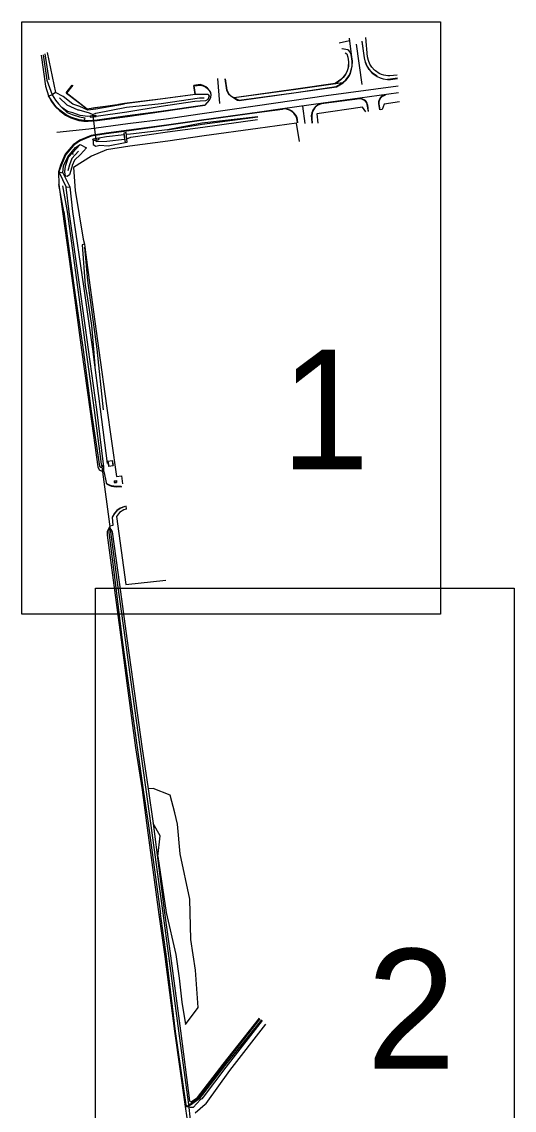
# Model space of a CAD drawing. Extents: x -866693 to -866303, y -1041966 to -1040244.
# Drawn here: x -866580.92 to -866568.57, y -1040371.8 to -1040344.51 of the extents above; entities that cross this region are included whole.
import ezdxf

# ---------------------------------------------------------------- set-up
doc = ezdxf.new("R2010")
doc.units = 0
doc.layers.add('Formát', color=7, linetype='Continuous')
doc.layers.add('Legenda', color=7, linetype='Continuous')

msp = doc.modelspace()

# ---------------------------------------------------------------- linework, layer by layer
at = {"layer": 'Legenda'}
for p, q in [((-866572.703, -1040344.984), (-866572.963, -1040345.043)), ((-866572.653, -1040345.332), (-866572.702, -1040344.917)), ((-866572.536, -1040345.07), (-866572.394, -1040346.082)), ((-866580.436, -1040345.345), (-866580.326, -1040346.122)), ((-866580.382, -1040345.338), (-866580.295, -1040345.974)), ((-866580.233, -1040345.968), (-866580.336, -1040345.316)), ((-866580.28, -1040345.283), (-866580.07, -1040346.281)), ((-866580.295, -1040345.974), (-866580.161, -1040346.338)), ((-866576.011, -1040345.933), (-866575.957, -1040346.556)), ((-866576.573, -1040346.331), (-866576.606, -1040346.107)), ((-866576.566, -1040346.336), (-866576.599, -1040346.113)), ((-866572.873, -1040346.037), (-866573.055, -1040346.063)), ((-866576.244, -1040346.33), (-866576.566, -1040346.336)), ((-866572.444, -1040346.444), (-866573.344, -1040346.562)), ((-866573.812, -1040347.058), (-866573.874, -1040346.623)), ((-866573.344, -1040346.562), (-866573.345, -1040346.558)), ((-866579.338, -1040346.919), (-866579.351, -1040346.989)), ((-866579.133, -1040346.86), (-866579.135, -1040346.835)), ((-866579.057, -1040347.474), (-866579.132, -1040346.859)), ((-866576.398, -1040347.08), (-866574.998, -1040346.889)), ((-866577.262, -1040347.217), (-866576.398, -1040347.08)), ((-866579.133, -1040347.477), (-866579.073, -1040347.476)), ((-866579.054, -1040347.508), (-866579.052, -1040347.474)), ((-866578.797, -1040347.392), (-866578.987, -1040347.431)), ((-866579.625, -1040347.838), (-866579.649, -1040347.802)), ((-866579.986, -1040348.273), (-866579.807, -1040348.658)), ((-866579.888, -1040348.298), (-866579.716, -1040348.649)), ((-866579.868, -1040349.268), (-866579.989, -1040348.59)), ((-866579.117, -1040352.71), (-866579.089, -1040353.136)), ((-866578.76, -1040355.521), (-866578.649, -1040355.505)), ((-866578.76, -1040355.521), (-866578.742, -1040355.65)), ((-866578.758, -1040355.522), (-866578.65, -1040355.506)), ((-866578.758, -1040355.522), (-866578.74, -1040355.649)), ((-866578.65, -1040355.506), (-866578.632, -1040355.633)), ((-866578.649, -1040355.505), (-866578.63, -1040355.635)), ((-866578.915, -1040355.669), (-866578.699, -1040357.233)), ((-866578.742, -1040355.65), (-866578.63, -1040355.635)), ((-866578.74, -1040355.649), (-866578.632, -1040355.633)), ((-866578.603, -1040356.019), (-866578.543, -1040356.012)), ((-866578.603, -1040356.019), (-866578.6, -1040356.063)), ((-866578.602, -1040356.021), (-866578.544, -1040356.014)), ((-866578.602, -1040356.021), (-866578.598, -1040356.061)), ((-866578.6, -1040356.063), (-866578.54, -1040356.056)), ((-866578.598, -1040356.061), (-866578.541, -1040356.054)), ((-866578.544, -1040356.014), (-866578.541, -1040356.054)), ((-866578.543, -1040356.012), (-866578.54, -1040356.056)), ((-866578.595, -1040356.835), (-866578.651, -1040356.93)), ((-866578.535, -1040356.769), (-866578.595, -1040356.835)), ((-866578.452, -1040356.708), (-866578.535, -1040356.769)), ((-866578.336, -1040356.665), (-866578.452, -1040356.708)), ((-866578.336, -1040356.665), (-866578.339, -1040356.663)), ((-866578.651, -1040356.93), (-866578.656, -1040356.927)), ((-866578.725, -1040357.211), (-866578.732, -1040357.314)), ((-866578.732, -1040357.314), (-866578.573, -1040358.634)), ((-866578.699, -1040357.233), (-866578.693, -1040357.295)), ((-866578.693, -1040357.295), (-866578.516, -1040358.623)), ((-866578.65, -1040357.294), (-866578.47, -1040358.617)), ((-866578.573, -1040358.634), (-866578.399, -1040360.014)), ((-866578.516, -1040358.623), (-866578.329, -1040360.005)), ((-866578.47, -1040358.617), (-866578.288, -1040359.972)), ((-866578.399, -1040360.014), (-866578.252, -1040361.081)), ((-866578.329, -1040360.005), (-866578.181, -1040361.064)), ((-866578.288, -1040359.972), (-866578.135, -1040361.049)), ((-866578.252, -1040361.081), (-866578.023, -1040362.704)), ((-866578.181, -1040361.064), (-866577.956, -1040362.69)), ((-866578.135, -1040361.049), (-866577.905, -1040362.679)), ((-866578.023, -1040362.704), (-866577.873, -1040363.765)), ((-866577.956, -1040362.69), (-866577.812, -1040363.757)), ((-866577.905, -1040362.679), (-866577.752, -1040363.737)), ((-866577.873, -1040363.765), (-866577.751, -1040364.6)), ((-866577.812, -1040363.757), (-866577.693, -1040364.603)), ((-866577.627, -1040363.73), (-866577.752, -1040363.737)), ((-866577.752, -1040363.737), (-866577.623, -1040364.61)), ((-866577.2, -1040363.897), (-866577.627, -1040363.73)), ((-866577.082, -1040364.338), (-866577.2, -1040363.897)), ((-866577.017, -1040364.626), (-866577.082, -1040364.338)), ((-866577.751, -1040364.6), (-866577.444, -1040366.876)), ((-866577.693, -1040364.603), (-866577.386, -1040366.855)), ((-866577.623, -1040364.61), (-866577.337, -1040366.845)), ((-866577.448, -1040364.918), (-866577.623, -1040364.61)), ((-866576.949, -1040365.369), (-866577.017, -1040364.626)), ((-866577.508, -1040365.431), (-866577.448, -1040364.918)), ((-866577.508, -1040365.431), (-866577.297, -1040366.838)), ((-866576.705, -1040366.506), (-866576.949, -1040365.369)), ((-866576.68, -1040367.513), (-866576.705, -1040366.506)), ((-866577.292, -1040367.941), (-866577.444, -1040366.876)), ((-866577.386, -1040366.855), (-866577.244, -1040367.925)), ((-866577.337, -1040366.845), (-866577.191, -1040367.921)), ((-866577.297, -1040366.838), (-866577.059, -1040367.891)), ((-866576.559, -1040368.288), (-866576.68, -1040367.513)), ((-866577.065, -1040369.818), (-866577.292, -1040367.941)), ((-866577.244, -1040367.925), (-866576.99, -1040369.809)), ((-866577.191, -1040367.921), (-866576.935, -1040369.802)), ((-866577.059, -1040367.891), (-866576.974, -1040368.488)), ((-866576.495, -1040369.217), (-866576.559, -1040368.288)), ((-866576.974, -1040368.488), (-866576.904, -1040369.086)), ((-866576.904, -1040369.086), (-866576.81, -1040369.645)), ((-866576.81, -1040369.645), (-866576.495, -1040369.217)), ((-866575.872, -1040370.639), (-866574.958, -1040369.488)), ((-866575.863, -1040370.663), (-866574.94, -1040369.501)), ((-866574.905, -1040369.527), (-866575.837, -1040370.682)), ((-866574.89, -1040369.545), (-866575.8, -1040370.714)), ((-866575.706, -1040370.798), (-866574.8, -1040369.641)), ((-866576.8, -1040371.664), (-866577.065, -1040369.818)), ((-866576.99, -1040369.809), (-866576.737, -1040371.648)), ((-866576.935, -1040369.802), (-866576.711, -1040371.556)), ((-866576.511, -1040371.477), (-866575.872, -1040370.639)), ((-866576.494, -1040371.49), (-866575.863, -1040370.663)), ((-866575.837, -1040370.682), (-866576.468, -1040371.508)), ((-866575.8, -1040370.714), (-866576.374, -1040371.465)), ((-866576.296, -1040371.629), (-866575.706, -1040370.798)), ((-866576.737, -1040371.648), (-866576.675, -1040371.624)), ((-866576.711, -1040371.556), (-866576.693, -1040371.58)), ((-866576.693, -1040371.58), (-866576.675, -1040371.584)), ((-866576.675, -1040371.584), (-866576.511, -1040371.477)), ((-866576.675, -1040371.624), (-866576.494, -1040371.49)), ((-866576.468, -1040371.508), (-866576.661, -1040371.65)), ((-866576.439, -1040371.529), (-866576.623, -1040371.724)), ((-866576.407, -1040371.506), (-866576.439, -1040371.529)), ((-866576.374, -1040371.465), (-866576.407, -1040371.506)), ((-866576.789, -1040371.712), (-866576.833, -1040371.64)), ((-866576.788, -1040371.68), (-866576.8, -1040371.664)), ((-866576.696, -1040371.73), (-866576.789, -1040371.712)), ((-866576.757, -1040371.692), (-866576.788, -1040371.68)), ((-866576.719, -1040371.686), (-866576.757, -1040371.692)), ((-866576.737, -1040371.648), (-866576.694, -1040372.034)), ((-866576.684, -1040371.657), (-866576.719, -1040371.686)), ((-866576.623, -1040371.724), (-866576.696, -1040371.73)), ((-866576.661, -1040371.65), (-866576.684, -1040371.657)), ((-866576.572, -1040371.861), (-866576.318, -1040371.642)), ((-866576.318, -1040371.642), (-866576.296, -1040371.629))]:
    msp.add_line(p, q, dxfattribs=at)
for points in [[(-866580.92, -1040344.51), (-866570.42, -1040344.51), (-866570.42, -1040359.36), (-866580.92, -1040359.36)], [(-866579.055, -1040346.886), (-866579.057, -1040346.886), (-866579.06, -1040346.856), (-866579.058, -1040346.856)], [(-866578.36, -1040347.301), (-866578.324, -1040347.537), (-866578.274, -1040347.526), (-866578.304, -1040347.289)], [(-866579.458, -1040347.587), (-866579.294, -1040347.672), (-866579.445, -1040347.841), (-866579.597, -1040347.983), (-866579.658, -1040348.113), (-866579.668, -1040348.156), (-866579.722, -1040348.351), (-866579.778, -1040348.393), (-866579.821, -1040348.379), (-866579.842, -1040348.271), (-866579.826, -1040348.133), (-866579.746, -1040347.904)], [(-866579.134, -1040347.449), (-866579.13, -1040347.475), (-866579.133, -1040347.477)], [(-866579.07, -1040358.706), (-866568.57, -1040358.706), (-866568.57, -1040373.556), (-866579.07, -1040373.556)]]:
    msp.add_lwpolyline(points, close=True, dxfattribs=at)
for points in [[(-866572.39, -1040345.006), (-866572.335, -1040345.416), (-866572.31, -1040345.519), (-866572.277, -1040345.605), (-866572.211, -1040345.709), (-866572.137, -1040345.789), (-866572.113, -1040345.811), (-866572.011, -1040345.879), (-866571.936, -1040345.912), (-866571.858, -1040345.943), (-866571.745, -1040345.961), (-866571.669, -1040345.956), (-866571.496, -1040345.935)], [(-866572.011, -1040345.879), (-866572.009, -1040345.874), (-866572.108, -1040345.806), (-866572.133, -1040345.785), (-866572.205, -1040345.704), (-866572.27, -1040345.603), (-866572.302, -1040345.515), (-866572.328, -1040345.414), (-866572.386, -1040344.997)], [(-866571.506, -1040345.845), (-866571.688, -1040345.866), (-866571.741, -1040345.868), (-866571.839, -1040345.85), (-866571.897, -1040345.835), (-866571.955, -1040345.806), (-866572.046, -1040345.742), (-866572.073, -1040345.723), (-866572.142, -1040345.644), (-866572.187, -1040345.569), (-866572.223, -1040345.483), (-866572.247, -1040345.391), (-866572.288, -1040344.906)], [(-866575.828, -1040345.942), (-866575.785, -1040346.228), (-866575.736, -1040346.316), (-866575.68, -1040346.369), (-866575.574, -1040346.437), (-866575.507, -1040346.475), (-866575.47, -1040346.486), (-866574.038, -1040346.286), (-866573.031, -1040346.143), (-866572.863, -1040346.039), (-866572.786, -1040345.97), (-866572.711, -1040345.871), (-866572.676, -1040345.806), (-866572.648, -1040345.7), (-866572.63, -1040345.62), (-866572.629, -1040345.496), (-866572.653, -1040345.332), (-866572.684, -1040345.269), (-866572.719, -1040345.228), (-866572.744, -1040345.21), (-866572.894, -1040345.186)], [(-866572.813, -1040345.287), (-866572.767, -1040345.316), (-866572.741, -1040345.396), (-866572.727, -1040345.518), (-866572.731, -1040345.628), (-866572.742, -1040345.688), (-866572.767, -1040345.765), (-866572.803, -1040345.827), (-866572.868, -1040345.907), (-866572.92, -1040345.959), (-866573.058, -1040346.06), (-866574.048, -1040346.201), (-866575.594, -1040346.418)], [(-866572.638, -1040345.62), (-866572.635, -1040345.498), (-866572.657, -1040345.333), (-866572.684, -1040345.275), (-866572.722, -1040345.231), (-866572.745, -1040345.212), (-866572.887, -1040345.19)], [(-866572.813, -1040345.285), (-866572.766, -1040345.315), (-866572.739, -1040345.394), (-866572.724, -1040345.516)], [(-866572.724, -1040345.516), (-866572.726, -1040345.628), (-866572.741, -1040345.688), (-866572.765, -1040345.768), (-866572.8, -1040345.829), (-866572.861, -1040345.91), (-866572.92, -1040345.962), (-866573.055, -1040346.063), (-866574.047, -1040346.204), (-866575.592, -1040346.419)], [(-866572.873, -1040346.037), (-866572.867, -1040346.033), (-866572.792, -1040345.965), (-866572.718, -1040345.867), (-866572.683, -1040345.805), (-866572.638, -1040345.62)], [(-866575.821, -1040345.941), (-866575.78, -1040346.227), (-866575.729, -1040346.313), (-866575.677, -1040346.365), (-866575.594, -1040346.418), (-866575.592, -1040346.419), (-866575.568, -1040346.432), (-866575.567, -1040346.429), (-866575.524, -1040346.451), (-866575.469, -1040346.474), (-866575.471, -1040346.479), (-866574.039, -1040346.28), (-866573.032, -1040346.133), (-866572.873, -1040346.037)], [(-866571.496, -1040345.927), (-866571.671, -1040345.951), (-866571.746, -1040345.955), (-866571.745, -1040345.961)], [(-866580.326, -1040346.122), (-866580.246, -1040346.367), (-866580.182, -1040346.501), (-866580.074, -1040346.645), (-866579.977, -1040346.738), (-866579.819, -1040346.854), (-866579.692, -1040346.915), (-866579.487, -1040346.984), (-866579.362, -1040347.003), (-866579.252, -1040347.004), (-866579.027, -1040346.984), (-866578.269, -1040346.881), (-866577.416, -1040346.762), (-866576.329, -1040346.603), (-866576.213, -1040346.476), (-866576.178, -1040346.409), (-866576.17, -1040346.332), (-866576.183, -1040346.28), (-866576.211, -1040346.233), (-866576.26, -1040346.176), (-866576.301, -1040346.144), (-866576.369, -1040346.11), (-866576.446, -1040346.086), (-866576.606, -1040346.107)], [(-866580.044, -1040347.275), (-866579.241, -1040347.196), (-866578.256, -1040347.059), (-866577.302, -1040346.942), (-866576.452, -1040346.815), (-866575.006, -1040346.605), (-866573.288, -1040346.361), (-866571.48, -1040346.113)], [(-866576.566, -1040346.336), (-866577.438, -1040346.452), (-866578.34, -1040346.567), (-866579.063, -1040346.669), (-866579.282, -1040346.7), (-866579.808, -1040346.295), (-866579.655, -1040346.101)], [(-866579.643, -1040346.099), (-866579.797, -1040346.298), (-866579.28, -1040346.691), (-866579.084, -1040346.663), (-866578.492, -1040346.582)], [(-866576.599, -1040346.113), (-866576.442, -1040346.096), (-866576.372, -1040346.118), (-866576.305, -1040346.151), (-866576.265, -1040346.182), (-866576.217, -1040346.236), (-866576.189, -1040346.282), (-866576.177, -1040346.332), (-866576.186, -1040346.407), (-866576.221, -1040346.475), (-866576.332, -1040346.6), (-866577.428, -1040346.756)], [(-866580.246, -1040346.367), (-866580.161, -1040346.338), (-866580.075, -1040346.472), (-866580.002, -1040346.57), (-866579.912, -1040346.659), (-866579.78, -1040346.782), (-866579.656, -1040346.833), (-866579.469, -1040346.891), (-866579.338, -1040346.919)], [(-866577.428, -1040346.756), (-866578.272, -1040346.866), (-866579.028, -1040346.973), (-866579.252, -1040346.99), (-866579.359, -1040346.989), (-866579.482, -1040346.968), (-866579.686, -1040346.902), (-866579.81, -1040346.841), (-866579.969, -1040346.724), (-866580.064, -1040346.634), (-866580.169, -1040346.492), (-866580.246, -1040346.367)], [(-866578.345, -1040346.572), (-866579.061, -1040346.698), (-866579.26, -1040346.725), (-866579.46, -1040346.632), (-866579.639, -1040346.578), (-866579.881, -1040346.387), (-866580.07, -1040346.281), (-866580.161, -1040346.338)], [(-866571.471, -1040346.291), (-866572.445, -1040346.425), (-866573.362, -1040346.552), (-866574.384, -1040346.694), (-866575.013, -1040346.782), (-866576.413, -1040346.977), (-866577.292, -1040347.098), (-866578.232, -1040347.229), (-866578.803, -1040347.305), (-866579.182, -1040347.364), (-866579.464, -1040347.48), (-866579.628, -1040347.599), (-866579.829, -1040347.832), (-866579.952, -1040348.101), (-866579.997, -1040348.268), (-866579.989, -1040348.59), (-866579.9, -1040349.263), (-866579.632, -1040351.179), (-866579.423, -1040352.734), (-866579.207, -1040354.281), (-866579.012, -1040355.665), (-866578.976, -1040355.743), (-866578.928, -1040355.77), (-866578.863, -1040355.785), (-866578.796, -1040356.092), (-866578.715, -1040356.134), (-866578.67, -1040356.149), (-866578.555, -1040356.17), (-866578.408, -1040356.16)], [(-866579.977, -1040346.418), (-866579.791, -1040346.595), (-866579.516, -1040346.717), (-866579.489, -1040346.716), (-866579.23, -1040346.796), (-866579.135, -1040346.835), (-866579.061, -1040346.798), (-866578.29, -1040346.648), (-866577.427, -1040346.563), (-866576.463, -1040346.414), (-866576.342, -1040346.415)], [(-866576.244, -1040346.33), (-866576.218, -1040346.378), (-866576.253, -1040346.461), (-866576.313, -1040346.493), (-866576.581, -1040346.51), (-866577.42, -1040346.637), (-866578.286, -1040346.772), (-866579.055, -1040346.886)], [(-866576.573, -1040346.331), (-866577.446, -1040346.447), (-866578.347, -1040346.562), (-866578.492, -1040346.582)], [(-866572.222, -1040346.758), (-866572.245, -1040346.598), (-866572.248, -1040346.587), (-866572.257, -1040346.551), (-866572.264, -1040346.535), (-866572.276, -1040346.516), (-866572.303, -1040346.485), (-866572.331, -1040346.466), (-866572.356, -1040346.455), (-866572.392, -1040346.444), (-866572.445, -1040346.425)], [(-866572.444, -1040346.444), (-866572.444, -1040346.444), (-866572.444, -1040346.438), (-866572.445, -1040346.425)], [(-866572.227, -1040346.758), (-866572.254, -1040346.587), (-866572.27, -1040346.541), (-866572.309, -1040346.491), (-866572.357, -1040346.463), (-866572.395, -1040346.451), (-866572.444, -1040346.438)], [(-866571.819, -1040346.354), (-866571.838, -1040346.357), (-866571.863, -1040346.366), (-866571.883, -1040346.377), (-866571.904, -1040346.393), (-866571.922, -1040346.41), (-866571.942, -1040346.43), (-866571.952, -1040346.45), (-866571.969, -1040346.489), (-866571.972, -1040346.513), (-866571.971, -1040346.571), (-866571.949, -1040346.719)], [(-866571.819, -1040346.354), (-866571.818, -1040346.359), (-866571.86, -1040346.373), (-866571.879, -1040346.384), (-866571.901, -1040346.399), (-866571.935, -1040346.434), (-866571.961, -1040346.491), (-866571.964, -1040346.513), (-866571.963, -1040346.57), (-866571.942, -1040346.715)], [(-866571.449, -1040346.516), (-866571.835, -1040346.573), (-866571.886, -1040346.712), (-866571.936, -1040346.719)], [(-866574.001, -1040347.045), (-866574.013, -1040346.97), (-866574.027, -1040346.914), (-866574.052, -1040346.858), (-866574.096, -1040346.802), (-866574.147, -1040346.76), (-866574.192, -1040346.733), (-866574.233, -1040346.715), (-866574.277, -1040346.702), (-866574.319, -1040346.695), (-866574.363, -1040346.699), (-866574.383, -1040346.7), (-866574.384, -1040346.706), (-866575.026, -1040346.796), (-866576.412, -1040346.989), (-866577.29, -1040347.113), (-866578.225, -1040347.242), (-866578.799, -1040347.32), (-866579.178, -1040347.378), (-866579.458, -1040347.494), (-866579.498, -1040347.517), (-866579.62, -1040347.611), (-866579.817, -1040347.84), (-866579.933, -1040348.111), (-866579.986, -1040348.273), (-866579.997, -1040348.268)], [(-866579.208, -1040346.873), (-866579.26, -1040346.883), (-866579.457, -1040346.856), (-866579.641, -1040346.795), (-866579.77, -1040346.763), (-866579.912, -1040346.659)], [(-866573.994, -1040347.044), (-866574.004, -1040346.968), (-866574.017, -1040346.911), (-866574.048, -1040346.855), (-866574.091, -1040346.798), (-866574.142, -1040346.755), (-866574.187, -1040346.729), (-866574.229, -1040346.71), (-866574.276, -1040346.695), (-866574.319, -1040346.689), (-866574.384, -1040346.694)], [(-866573.362, -1040346.552), (-866573.435, -1040346.568), (-866573.5, -1040346.597), (-866573.563, -1040346.647), (-866573.611, -1040346.711), (-866573.647, -1040346.795), (-866573.659, -1040346.871), (-866573.656, -1040346.937), (-866573.643, -1040347.05)], [(-866573.345, -1040346.558), (-866573.363, -1040346.559), (-866573.432, -1040346.574), (-866573.497, -1040346.603), (-866573.558, -1040346.649), (-866573.607, -1040346.717), (-866573.637, -1040346.796), (-866573.648, -1040346.872), (-866573.645, -1040346.938), (-866573.635, -1040347.049)], [(-866572.288, -1040346.766), (-866572.375, -1040346.652), (-866573.519, -1040346.815), (-866573.493, -1040347.049)], [(-866573.955, -1040347.508), (-866574.034, -1040347.055), (-866575, -1040347.184), (-866576.343, -1040347.373), (-866577.258, -1040347.499), (-866578.211, -1040347.627), (-866578.793, -1040347.723), (-866579.167, -1040347.875), (-866579.619, -1040348.162), (-866579.579, -1040348.736), (-866579.378, -1040349.959), (-866579.348, -1040350.082), (-866579.31, -1040350.351), (-866579.214, -1040351.109), (-866578.989, -1040352.748), (-866578.793, -1040354.136), (-866578.547, -1040355.907), (-866578.42, -1040355.891), (-866578.396, -1040356.094)], [(-866579.06, -1040346.856), (-866579.208, -1040346.873), (-866579.204, -1040346.901), (-866579.057, -1040346.886)], [(-866579.208, -1040346.873), (-866579.15, -1040346.862), (-866579.133, -1040346.86), (-866579.119, -1040346.859), (-866579.058, -1040346.856)], [(-866574.998, -1040346.889), (-866576.401, -1040347.048), (-866577.262, -1040347.217), (-866578.192, -1040347.326), (-866578.298, -1040347.335)], [(-866578.185, -1040347.399), (-866577.263, -1040347.27), (-866576.383, -1040347.154), (-866575.004, -1040346.956)], [(-866578.353, -1040347.344), (-866578.797, -1040347.392)], [(-866578.36, -1040347.301), (-866578.344, -1040347.449), (-866578.324, -1040347.537)], [(-866578.274, -1040347.526), (-866578.281, -1040347.441), (-866578.304, -1040347.289)], [(-866579.986, -1040348.273), (-866579.888, -1040348.298), (-866579.873, -1040348.124), (-866579.765, -1040347.895), (-866579.574, -1040347.663), (-866579.458, -1040347.587)], [(-866579.128, -1040347.475), (-866578.984, -1040347.458), (-866578.987, -1040347.431), (-866579.134, -1040347.449)], [(-866579.133, -1040347.477), (-866579.128, -1040347.588), (-866579.059, -1040347.631), (-866578.959, -1040347.6), (-866578.75, -1040347.62), (-866578.324, -1040347.537)], [(-866579.073, -1040347.476), (-866579.052, -1040347.474), (-866579.036, -1040347.47), (-866579.014, -1040347.47), (-866578.981, -1040347.457)], [(-866579.054, -1040347.508), (-866578.79, -1040347.502), (-866578.344, -1040347.449)], [(-866578.984, -1040347.458), (-866578.981, -1040347.457), (-866578.987, -1040347.431)], [(-866578.281, -1040347.441), (-866578.185, -1040347.399)], [(-866579.497, -1040347.75), (-866579.661, -1040347.936), (-866579.726, -1040348.095), (-866579.762, -1040348.248)], [(-866579.898, -1040348.626), (-866579.785, -1040349.266), (-866579.523, -1040351.164), (-866579.31, -1040352.73), (-866579.106, -1040354.243), (-866578.93, -1040355.598), (-866578.915, -1040355.669)], [(-866578.863, -1040355.785), (-866578.863, -1040355.653), (-866578.873, -1040355.601), (-866579.033, -1040354.231), (-866579.249, -1040352.725), (-866579.467, -1040351.157), (-866579.727, -1040349.272), (-866579.807, -1040348.658), (-866579.716, -1040348.649), (-866579.647, -1040349.27), (-866579.373, -1040351.141), (-866579.143, -1040352.715), (-866578.95, -1040354.222), (-866578.774, -1040355.583)], [(-866579.868, -1040349.268), (-866579.602, -1040351.18), (-866579.382, -1040352.731), (-866579.183, -1040354.275), (-866578.972, -1040355.654), (-866578.934, -1040355.677), (-866578.909, -1040355.673), (-866578.898, -1040355.66), (-866578.873, -1040355.601)], [(-866579.348, -1040350.082), (-866579.408, -1040350.102), (-866579.327, -1040351.119), (-866579.277, -1040351.399), (-866579.168, -1040352.124), (-866579.117, -1040352.71)], [(-866579.349, -1040350.164), (-866579.275, -1040350.996), (-866579.037, -1040352.714), (-866578.881, -1040354.236)], [(-866578.796, -1040356.092), (-866578.791, -1040356.087), (-866578.712, -1040356.126)], [(-866578.425, -1040356.156), (-866578.553, -1040356.164), (-866578.67, -1040356.141), (-866578.712, -1040356.126)], [(-866578.339, -1040356.663), (-866578.455, -1040356.704), (-866578.538, -1040356.763), (-866578.597, -1040356.831), (-866578.656, -1040356.927), (-866578.64, -1040357.14), (-866578.707, -1040357.152), (-866578.776, -1040357.29), (-866578.777, -1040357.384), (-866578.611, -1040358.637), (-866578.427, -1040360.003), (-866578.283, -1040361.092), (-866578.068, -1040362.713), (-866577.904, -1040363.767), (-866577.788, -1040364.592), (-866577.485, -1040366.888), (-866577.336, -1040367.945), (-866577.089, -1040369.817), (-866576.833, -1040371.64), (-866576.774, -1040372.047)], [(-866578.311, -1040356.648), (-866578.302, -1040356.724), (-866578.357, -1040356.742), (-866578.465, -1040356.809), (-866578.541, -1040356.912), (-866578.312, -1040358.616), (-866577.308, -1040358.505)], [(-866578.725, -1040357.211), (-866578.682, -1040357.217), (-866578.65, -1040357.294)]]:
    msp.add_lwpolyline(points, dxfattribs=at)

# ---------------------------------------------------------------- texts
at = {"layer": 'Formát'}
for s, p in [('1', (-866574.427, -1040355.728)), ('2', (-866572.269, -1040370.752))]:
    msp.add_text(s, height=3, dxfattribs=at).set_placement(p)

doc.saveas('drawing.dxf')
